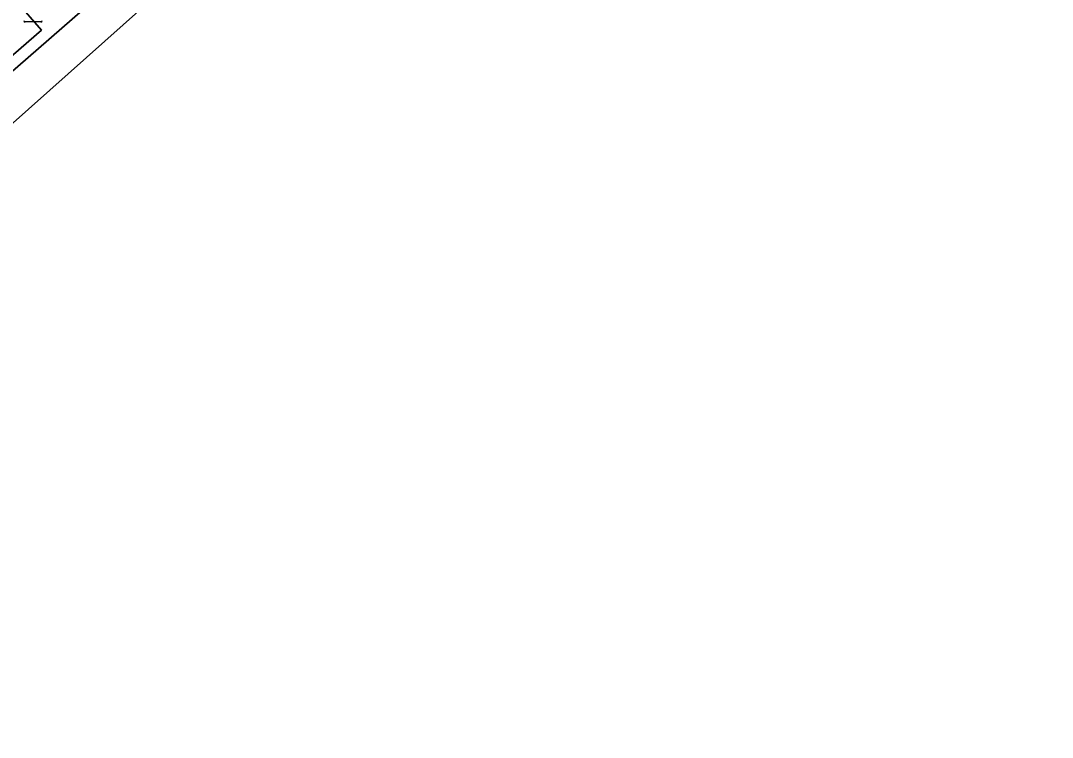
# Model space of a CAD drawing. Extents: x 155018 to 156648, y 383979 to 385733.
# Drawn here: x 156183 to 156239.1, y 384256.9 to 384295.9 of the extents above; entities that cross this region are included whole.
import ezdxf

# ---------------------------------------------------------------- set-up
doc = ezdxf.new("R2010")
doc.units = 0
for name, color, linetype in [('IMGEO_Berm_groen', 7, 'Continuous'), ('IMGEO_Greppel_droge_sloot', 7, 'Continuous'), ('IMGEO_Kolk', 7, 'Continuous'), ('IMGEO_Rijbaan_lokaal_gesloten', 7, 'Continuous')]:
    doc.layers.add(name, color=color, linetype=linetype)

msp = doc.modelspace()

# ---------------------------------------------------------------- linework, layer by layer
at = {"layer": 'IMGEO_Berm_groen'}
msp.add_lwpolyline([(156142.745, 384264.974), (156181.408, 384298.551), (156184.153, 384295.426), (156145.486, 384261.812)], close=True, dxfattribs=at)
msp.add_lwpolyline([(156150.342, 384265.11), (156186.389, 384296.505)], dxfattribs=at)
at = {"layer": 'IMGEO_Greppel_droge_sloot'}
msp.add_lwpolyline([(156145.486, 384261.812), (156184.153, 384295.426), (156181.408, 384298.551), (156142.745, 384264.974)], close=True, dxfattribs=at)
at = {"layer": 'IMGEO_Kolk'}
msp.add_line((156184.118, 384295.862), (156183.266, 384295.862), dxfattribs=at)
msp.add_lwpolyline([(156184.118, 384295.862), (156183.266, 384295.862)], dxfattribs=at)
for centre, start, end in [((156183.268, 384295.938), 181.552, 268.448), ((156183.268, 384295.938), 181.552, 268.448), ((156184.116, 384295.938), 271.552, 358.448), ((156184.116, 384295.938), 271.552, 358.448)]:
    msp.add_arc(centre, 0.0765, start, end, dxfattribs=at)
at = {"layer": 'IMGEO_Rijbaan_lokaal_gesloten'}
msp.add_lwpolyline([(156145.084, 384256.945), (156163.064, 384272.968), (156161.799, 384274.409), (156164.753, 384276.989), (156165.99, 384275.576), (156202.059, 384307.721), (156201.205, 384308.698), (156204.214, 384311.33), (156205.037, 384310.375), (156239.143, 384340.771), (156239.143, 384340.771), (156238.323, 384341.737), (156196.415, 384305.237), (156193, 384302.263), (156189.197, 384298.951), (156186.389, 384296.505), (156150.342, 384265.11), (156146.482, 384261.814), (156143.307, 384259.057)], close=True, dxfattribs=at)

doc.saveas('drawing.dxf')
